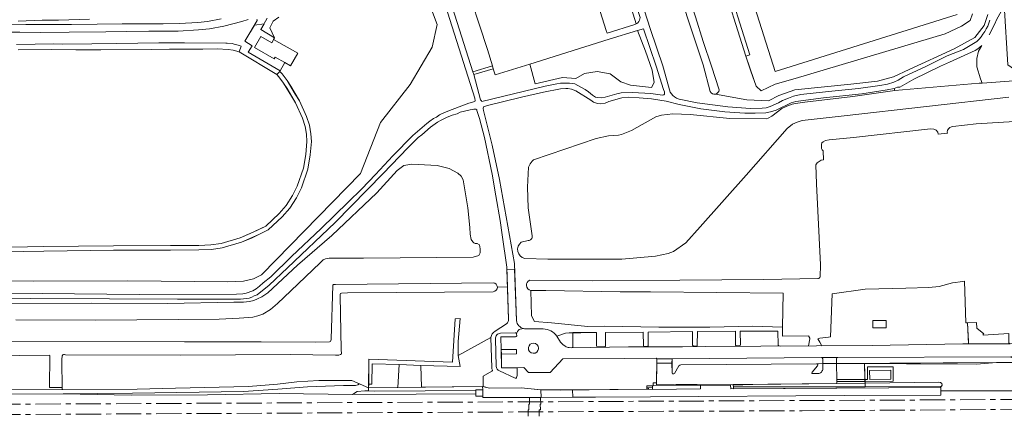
# Model space of a CAD drawing. Header units: metres. Extents: x 209813 to 223847, y 571801 to 587119.
# Tile 569 of 656: x 216338 to 216730, y 585862 to 586019. Entities that reach past the tile are written whole.
import ezdxf

# ---------------------------------------------------------------- set-up
doc = ezdxf.new("R2010")
doc.units = ezdxf.units.M
doc.linetypes.add('AM-AS', pattern=[16, 10, -2, 2, -2])
doc.linetypes.add('IE-TERREINAFSCHEIDING', pattern=[10, 8, -2])
for name, color, linetype, lineweight in [('B-RO-AM-AS_SPOOR-G', 8, 'AM-AS', 0), ('B-RO-GR-BEPLANTING_CULTUUR_BOSPLANTSOEN-GV', 8, 'Continuous', 0), ('B-RO-GR-BEPLANTING_CULTUUR_HEESTERS-GV', 8, 'Continuous', 0), ('B-RO-GR-GRAS-GV', 8, 'Continuous', 0), ('B-RO-GR-GROENVOORZIENING-GV', 8, 'Continuous', 0), ('B-RO-GW-TALUD_KRUIN-G', 8, 'Continuous', 0), ('B-RO-IE-TERREINAFSCHEIDING-G', 8, 'IE-TERREINAFSCHEIDING', 0), ('B-RO-KW-KUNSTWERK_PERRON-GV', 8, 'Continuous', 0), ('B-RO-OG-TERREIN_CULTUURSCHEIDING-GV', 8, 'Continuous', 0), ('B-RO-OG-WATER_GREPPEL-GV', 8, 'Continuous', 0), ('B-RO-VH-VERHARDING_HALFVERHARDING-GV', 8, 'Continuous', 0), ('B-RO-VH-VERHARDING_OPEN-GV', 8, 'Continuous', 0), ('B-RO-VH-VERHARDING_STRAATBAKSTEEN-GV', 8, 'Continuous', 0), ('B-RO-VH-VERHARDING_TEGEL-GV', 8, 'Continuous', 0)]:
    doc.layers.add(name, color=color, linetype=linetype, lineweight=lineweight)

msp = doc.modelspace()

# ---------------------------------------------------------------- linework, layer by layer
at = {"layer": 'B-RO-AM-AS_SPOOR-G', "flags": 128}
for points in [[(213304.048, 585848.332), (213310.981, 585848.37), (213413.081, 585849.117), (213518.575, 585849.635), (213615.021, 585850.01), (213740.279, 585850.819), (213960.079, 585851.998), (214010.98, 585852.193), (214210.941, 585853.522), (214414.327, 585854.443), (214610.856, 585855.734), (214697.236, 585856.125), (214772.532, 585856.619), (214926.514, 585857.284), (215011.75, 585857.888), (215397.634, 585860.164), (215803.555, 585862.346), (215902.476, 585862.758), (216119.608, 585864.071), (216159.519, 585864.182), (216286.886, 585865.197), (216687.331, 585867.023), (216761.329, 585867.481)], [(213304.075, 585844.307), (213638.605, 585846.143), (213757.034, 585846.925), (213903.907, 585847.779), (213965.765, 585848.014), (214124.022, 585848.893), (214171.521, 585849.069), (214280.756, 585849.714), (214367.487, 585850.116), (214425.824, 585850.6), (214610.37, 585851.597), (214750.18, 585852.482), (215093.525, 585854.385), (215214.408, 585854.901), (215322.886, 585855.505), (215600.987, 585857.132), (216166.326, 585860.25), (216250.869, 585860.882), (216575.959, 585862.509), (216649.075, 585862.766), (216761.488, 585863.541)]]:
    msp.add_lwpolyline(points, dxfattribs=at)
at = {"layer": 'B-RO-GR-BEPLANTING_CULTUUR_BOSPLANTSOEN-GV', "flags": 128}
for points in [[(216716.941, 586020.829), (216715.912, 586018.17), (216712.482, 586016.025), (216705.964, 586012.937), (216646.277, 585995.093), (216638.387, 585992.862), (216632.727, 585990.203), (216630.841, 585992.09), (216628.697, 585998.01), (216626.641, 586004.083), (216596.018, 586101.379)], [(216584.7, 586088.344), (216586.371, 586083.986), (216589.4, 586073.869), (216594.441, 586058.241), (216597.423, 586048.574), (216600.455, 586038.907), (216603.244, 586030.141), (216606.62, 586019.622), (216609.702, 586009.905), (216612.983, 585999.987), (216616.053, 585990.574)], [(216302.869, 585914.702), (216343.15, 585914.408), (216380.638, 585914.506), (216420.332, 585914.114), (216426.8, 585914.457), (216430.72, 585915.388), (216433.906, 585916.957), (216439.737, 585922.839), (216473.25, 585957.326), (216481.225, 585977.572), (216493.06, 585992.671), (216501.841, 586007.628), (216503.792, 586016.636), (216499.59, 586028.04)], [(216720.602, 586008.289), (216719.303, 586005.978), (216718.666, 586003.037), (216718.617, 585999.753), (216720.087, 585994.949), (216720.741, 585993.319), (216733.316, 585994.156), (216733.063, 585996.301), (216733.609, 585996.725), (216733.582, 585998.688), (216730.984, 586000.51), (216729.499, 586024.438), (216728.271, 586021.837), (216726.526, 586018.796), (216725.709, 586016.606), (216723.585, 586012.454)], [(216440.797, 586019.608), (216438.494, 586017.941), (216437.269, 586015.294), (216439.077, 586011.348), (216438.7, 586010.66), (216448.32, 586005.17), (216445.43, 586000.16), (216443.163, 586001.456), (216441.384, 585998.171), (216428.639, 586005.618), (216430.136, 586008.18), (216427.334, 586009.997), (216432.166, 586018.193), (216432.164, 586018.493), (216432.062, 586018.742)], [(216614.542, 585988.924), (216627.074, 585986.606), (216635.649, 585986.214), (216639.864, 585988.371), (216646.185, 585990.577), (216668.433, 585992.832), (216679.067, 585994.106), (216685.486, 585995.724), (216691.71, 585998.763), (216709.596, 586006.95), (216717.878, 586011.411), (216721.553, 586016.215), (216722.975, 586020.676)], [(216428.561, 586018.62), (216426.115, 586017.804), (216418.973, 586015.958), (216413.177, 586014.87), (216408.827, 586014.492), (216400.726, 586014.039), (216389.121, 586013.914), (216380.367, 586013.807), (216371.913, 586013.702), (216357.307, 586013.607), (216345.911, 586013.503), (216337.709, 586013.52), (216329.557, 586013.586)], [(216336.38, 586008.707), (216351.237, 586008.891), (216354.851, 586008.824), (216366.395, 586008.952), (216376.291, 586009.084), (216392.983, 586009.354), (216403.277, 586009.285), (216419.769, 586009.254), (216420.269, 586009.154), (216422.167, 586009), (216423.067, 586008.849), (216424.565, 586008.446), (216425.165, 586008.245), (216425.764, 586007.994), (216425.01, 586005.747), (216439.947, 585996.705), (216441.241, 585997.902), (216442.146, 585996.986), (216444.169, 585994.32), (216447.351, 585988.923), (216449.035, 585986.23), (216451.865, 585979.995), (216453, 585976.478), (216453.585, 585973.089), (216453.782, 585969.977), (216453.28, 585964.658), (216452.362, 585959.062), (216449.79, 585951.595), (216447.837, 585947.587), (216445.167, 585943.454), (216442.165, 585940.082), (216436.584, 585934.888), (216430.166, 585931.72), (216426.005, 585929.953), (216418.184, 585927.629), (216413.944, 585927.049), (216408.987, 585926.845), (216397.659, 585926.779), (216375.03, 585926.736), (216347.207, 585926.401), (216315.335, 585925.78)], [(216526.159, 585910.206), (216468.076, 585909.762), (216465.783, 585909.684), (216465.304, 585909.506), (216465.175, 585909.09), (216465.178, 585908.522), (216465.673, 585887.205), (216465.683, 585885.479), (216465.357, 585885.193), (216464.637, 585884.992), (216463.37, 585884.985), (216445.347, 585885.143), (216401.79, 585884.957), (216355.959, 585885.086), (216355.434, 585885.149), (216355.15, 585885.147), (216354.867, 585885.036), (216354.628, 585884.707), (216354.462, 585883.177), (216354.532, 585871.207), (216384.374, 585871.453), (216399.733, 585871.723), (216428.665, 585872.386), (216440.274, 585873.436), (216447.909, 585874.273), (216456.743, 585874.82), (216469.828, 585874.888), (216476.476, 585871.972), (216476.571, 585883.306), (216509.943, 585882.08), (216511.021, 585899.434), (216513.006, 585899.483), (216512.222, 585890.414), (216512.173, 585884.776), (216525.229, 585891.917)], [(216532.276, 585899.312), (216531.805, 585912.142), (216527.773, 585912.043)], [(216526.897, 585894.486), (216531.379, 585897.446)], [(216597.296, 585883.421), (216597.32, 585877.769), (216597.494, 585877.55), (216597.815, 585877.453)], [(216600.794, 585881.044), (216654.858, 585881.502), (216657.291, 585881.674), (216657.275, 585883.459)], [(216662.803, 585883.497), (216662.831, 585881.671), (216734.875, 585882.033)], [(216734.875, 585882.033), (216733.98, 585882.68), (216733.922, 585884.105), (216732.227, 585884.036), (216732.218, 585884.261), (216663.299, 585884.005)], [(216598.252, 585877.693), (216600.063, 585880.646)]]:
    msp.add_lwpolyline(points, dxfattribs=at)
for points in [[(216583.042, 586016.837), (216569.442, 586060.434), (216565.547, 586059.217), (216557.681, 586056.816), (216571.091, 586014.295), (216571.476, 586013.239), (216582.499, 586016.621), (216582.816, 586016.704)], [(216572.258, 586010.784), (216540.673, 586000.866), (216542.781, 585993.002), (216553.758, 585995.49), (216559.075, 585995.146), (216562.505, 585997.12), (216567.565, 585997.892), (216572.625, 585996.948), (216576.913, 585993.86), (216580.772, 585992.487), (216589.09, 585991.543), (216590.205, 585993.516), (216589.347, 585998.492), (216586.689, 586005.956), (216583.608, 586014.265)], [(216713.721, 585914.346), (216713.008, 585914.297), (216708.9, 585913.722), (216703.657, 585912.343), (216699.542, 585911.894), (216690.375, 585911.636), (216674.174, 585911.241), (216660.99, 585909.39), (216660.434, 585892.195), (216659.517, 585892.059), (216656.133, 585891.712), (216655.326, 585891.489), (216656.121, 585890.095), (216656.672, 585889.159), (216656.834, 585888.657), (216676.99, 585888.774), (216713.032, 585889.503), (216715.333, 585889.496), (216714.956, 585897.841), (216714.283, 585897.834)], [(216641.525, 585909.606), (216588.8, 585910.164), (216576.599, 585910.17), (216547.062, 585910.655), (216541.066, 585910.743), (216541.426, 585900.601), (216542.597, 585898.373), (216549.282, 585897.768), (216563.748, 585896.295), (216570.508, 585896.446), (216592.093, 585896.088), (216612.337, 585896.088), (216629.294, 585896.428), (216641.31, 585896.135)], [(216682.496, 585895.84), (216677.275, 585895.854), (216677.261, 585898.704), (216682.481, 585898.68)]]:
    msp.add_lwpolyline(points, close=True, dxfattribs=at)
at = {"layer": 'B-RO-GR-BEPLANTING_CULTUUR_BOSPLANTSOEN-GV'}
for points in [[(216616.053, 585990.574, -0.330031), (216614.542, 585988.924)], [(216527.773, 585912.043, -0.3930595), (216526.159, 585910.206)], [(216525.229, 585891.917, -0.2481251), (216526.897, 585894.486)], [(216663.299, 585884.005, 0.4104602), (216662.803, 585883.497)], [(216600.063, 585880.646, -0.259661), (216600.794, 585881.044)]]:
    msp.add_lwpolyline(points, format="xyb", dxfattribs=at)
at = {"layer": 'B-RO-GR-BEPLANTING_CULTUUR_HEESTERS-GV'}
for points in [[(216528.982, 585893.64, 0.4513845), (216527.085, 585891.483)], [(216552.971, 585890.161, 0.0611663), (216553.789, 585889.204)], [(216527.314, 585880.493, 0.3001276), (216528.638, 585878.628)], [(216535.714, 585879.44, 0.441807), (216535.284, 585879.938)], [(216534.875, 585875.832, 0.5211644), (216535.464, 585876.049)]]:
    msp.add_lwpolyline(points, format="xyb", dxfattribs=at)
at = {"layer": 'B-RO-GR-BEPLANTING_CULTUUR_HEESTERS-GV', "flags": 128}
for points in [[(216535.468, 585892.676), (216535.452, 585893.412)], [(216553.789, 585889.204), (216554.811, 585888.47), (216555.167, 585888.279), (216555.54, 585888.123), (216555.926, 585888.005), (216556.323, 585887.926), (216557.301, 585887.836), (216557.604, 585887.939), (216557.763, 585888.164), (216557.77, 585893.892), (216554.952, 585893.69), (216551.415, 585892.532)], [(216535.284, 585879.938), (216529.405, 585879.875), (216529.307, 585887.181), (216529.23, 585892.188), (216534.998, 585892.203)], [(216528.638, 585878.628), (216534.875, 585875.832)]]:
    msp.add_lwpolyline(points, dxfattribs=at)
at = {"layer": 'B-RO-GR-GRAS-GV', "flags": 128}
for points in [[(216306.603, 585909.267), (216346.643, 585909.498), (216385.223, 585909.088), (216423.931, 585909.267), (216426.443, 585909.369), (216427.817, 585909.639), (216430.412, 585910.528), (216431.718, 585911.3), (216433.153, 585912.444), (216434.587, 585913.763), (216437.653, 585916.184), (216445.864, 585924.227), (216457.705, 585935.392), (216468.371, 585945.808), (216473.78, 585951.126), (216479.295, 585956.837), (216486.242, 585964.348), (216494.104, 585972.389), (216499.646, 585977.227), (216500.864, 585978.173), (216502.387, 585979.143), (216503.607, 585979.74), (216504.804, 585980.599), (216506.721, 585981.549), (216509.772, 585982.79), (216516.486, 585985.275), (216518.826, 585985.897), (216519.009, 585986.226), (216518.872, 585987.278), (216504.385, 586032.911)], [(216499.59, 586028.04), (216503.792, 586016.636), (216501.841, 586007.628), (216493.06, 585992.671), (216481.225, 585977.572), (216473.25, 585957.326), (216439.737, 585922.839), (216433.906, 585916.957), (216430.72, 585915.388), (216426.8, 585914.457), (216420.332, 585914.114), (216380.638, 585914.506), (216343.15, 585914.408), (216302.869, 585914.702)], [(216436.212, 586019.219), (216433.586, 586014.609), (216439.077, 586011.348), (216437.269, 586015.294), (216438.494, 586017.941), (216440.797, 586019.608)], [(216541.595, 585932.478), (216540, 585943.648), (216539.785, 585951.872), (216540.138, 585959.797), (216540.777, 585961.153), (216541.592, 585962.161), (216542.231, 585962.725), (216567.157, 585971.216), (216571.981, 585972.323), (216575.935, 585972.581), (216577.195, 585972.812), (216581.187, 585974.406), (216590.793, 585979.859), (216593.092, 585980.579), (216597.571, 585981.017), (216604.587, 585980.743), (216620.34, 585979.244), (216634.846, 585979.052), (216635.626, 585979.321), (216637.033, 585980.063), (216641.071, 585983.132), (216643.062, 585984.125), (216645.114, 585984.89), (216646.455, 585985.19), (216650.225, 585985.743), (216669.245, 585987.938), (216685.952, 585990.376), (216685.683, 585991.167), (216682.956, 585990.561), (216672.829, 585989.039), (216657.656, 585987.379), (216646.611, 585985.939), (216644.757, 585985.426), (216638.735, 585982.564), (216636.511, 585981.827), (216634.639, 585981.507), (216630.382, 585981.251), (216626.342, 585981.263), (216618.293, 585981.903), (216608.773, 585983.076), (216600.092, 585984.757), (216594.995, 585986.101), (216589.115, 585986.97), (216584.158, 585987.474), (216580.126, 585987.642), (216577.326, 585987.446), (216572.117, 585985.933), (216570.633, 585985.317), (216568.925, 585985.065), (216567.609, 585985.205), (216565.985, 585985.709), (216564.921, 585986.549), (216559.054, 585990.218), (216557.281, 585990.863), (216555.816, 585991.116), (216555.051, 585991.134), (216552.977, 585991.056), (216546.169, 585989.641), (216537.355, 585987.646), (216523.853, 585984.335), (216522.261, 585983.779), (216522.173, 585983.203), (216522.269, 585982.355), (216525.766, 585968.521), (216528.622, 585954.851), (216534.568, 585921.387), (216535.382, 585898.694)], [(216731.359, 585987.734), (216665.784, 585980.228), (216649.089, 585978.402), (216647.094, 585977.729), (216645.275, 585976.883), (216643.185, 585975.225), (216626.789, 585956.656), (216608.484, 585936.044), (216602.794, 585929.734), (216597.825, 585926.201), (216595.744, 585925.37), (216590.663, 585924.316), (216577.269, 585923.134), (216547.828, 585923.141), (216538.685, 585923.438)], [(216657.616, 585962.776), (216657.436, 585966.288), (216657.011, 585966.688), (216656.833, 585967.299), (216656.763, 585968.107), (216656.802, 585968.828), (216656.951, 585969.506), (216657.451, 585969.924), (216658.432, 585970.366), (216659.85, 585970.68), (216669.478, 585971.588), (216700.233, 585975.038), (216701.494, 585974.895), (216702.493, 585974.495), (216703.037, 585973.707), (216703.208, 585972.981), (216706.911, 585973.355), (216706.876, 585973.749), (216706.996, 585974.5), (216707.42, 585975.179), (216707.933, 585975.642), (216708.479, 585975.896), (216709.07, 585976.029), (216718.318, 585977.066), (216733.663, 585978.045)], [(216656.257, 585916.067), (216656.407, 585920.959), (216654.787, 585953.235), (216654.481, 585960.754)], [(216537.268, 585929.952), (216540.048, 585930.547)], [(216540.682, 585914.772), (216565.808, 585914.563), (216600.415, 585914.777), (216633.905, 585915.093), (216655.348, 585915.428)], [(216551.415, 585892.532), (216554.952, 585893.69), (216567.256, 585893.963), (216567.265, 585888.61), (216567.39, 585888.319), (216567.622, 585888.191), (216570.457, 585888.232), (216570.686, 585888.337), (216570.809, 585888.557), (216570.773, 585894.017), (216585.834, 585894.13), (216585.888, 585888.59), (216586.071, 585888.392), (216586.332, 585888.331), (216587.527, 585888.385), (216587.725, 585888.572), (216587.787, 585888.837), (216587.742, 585894.151), (216605.441, 585894.297), (216605.47, 585888.961), (216605.553, 585888.766), (216605.655, 585888.643), (216605.784, 585888.549), (216605.932, 585888.49), (216607.037, 585888.518), (216607.265, 585888.661), (216607.374, 585888.906), (216607.391, 585894.31), (216622.506, 585894.455), (216622.62, 585888.898), (216622.8, 585888.704), (216623.058, 585888.646), (216624.254, 585888.699), (216624.449, 585888.886), (216624.508, 585889.15), (216624.451, 585894.448), (216639.477, 585894.523), (216639.587, 585888.895), (216639.756, 585888.694), (216640.537, 585888.563), (216651.564, 585888.627), (216652.181, 585891.405), (216652.179, 585891.755), (216651.804, 585892.32), (216651.693, 585892.669), (216641.252, 585892.5), (216641.31, 585896.135), (216629.294, 585896.428), (216612.337, 585896.088), (216592.093, 585896.088), (216570.508, 585896.446), (216563.748, 585896.295), (216549.282, 585897.768), (216542.597, 585898.373), (216541.426, 585900.601), (216541.066, 585910.743)], [(216674.118, 585873.776), (216703.556, 585874.186), (216704.108, 585874.059), (216704.631, 585873.588), (216704.82, 585873.021), (216704.602, 585872.593), (216704.269, 585872.001), (216704.289, 585870.712), (216742.786, 585870.719), (216742.792, 585871.747), (216741.552, 585871.831), (216741.41, 585876.943), (216739.542, 585878.663), (216734.875, 585882.033), (216726.462, 585881.992), (216718.504, 585881.389), (216673.913, 585881.615), (216674.08, 585875.214), (216675.168, 585875.216), (216675.152, 585880.238), (216685.294, 585880.252), (216685.379, 585874.513), (216674.102, 585874.39)], [(216472.285, 585873.158), (216472.909, 585873.536), (216469.828, 585874.888), (216456.743, 585874.82), (216447.909, 585874.273), (216440.274, 585873.436), (216428.665, 585872.386), (216399.733, 585871.723), (216384.374, 585871.453), (216354.848, 585871.208), (216334.072, 585871.126), (216310.201, 585871.288), (216286.092, 585871.332), (216245.97, 585871.88), (216221.32, 585871.985), (216220.688, 585872.074), (216220.093, 585872.302), (216219.563, 585872.657), (216219.006, 585873.298), (216217.307, 585878.048)], [(216472.285, 585873.158), (216471.357, 585872.906), (216466.526, 585872.853), (216452.224, 585872.383), (216440.39, 585871.353), (216426.698, 585870.425), (216382.525, 585869.729), (216354.964, 585869.482), (216382.052, 585868.977), (216412.426, 585869.188), (216440.989, 585869.608), (216470.161, 585869.33), (216472.038, 585870.448), (216474.977, 585870.737), (216476.449, 585870.696)], [(216476.476, 585871.972), (216472.909, 585873.536)], [(216219.162, 585868.862), (216258.944, 585869.237), (216354.964, 585869.482)]]:
    msp.add_lwpolyline(points, dxfattribs=at)
at = {"layer": 'B-RO-GR-GRAS-GV'}
for points in [[(216654.481, 585960.754, -0.2308161), (216657.616, 585962.776)], [(216540.048, 585930.547, 0.484946), (216541.595, 585932.478)], [(216538.685, 585923.438, -0.6348028), (216537.268, 585929.952)], [(216541.066, 585910.743, -0.7487038), (216540.682, 585914.772)], [(216655.348, 585915.428, 0.2035769), (216656.257, 585916.067)], [(216546.046, 585895.365, -0.2497218), (216551.415, 585892.532)]]:
    msp.add_lwpolyline(points, format="xyb", dxfattribs=at)
at = {"layer": 'B-RO-GR-GRAS-GV', "flags": 128}
for points in [[(216674.118, 585873.776), (216674.102, 585874.39), (216662.93, 585874.449), (216662.946, 585873.621)], [(216476.476, 585871.972), (216476.449, 585870.696), (216478.845, 585870.629), (216519.236, 585870.846), (216519.234, 585871.107), (216521.943, 585871.132), (216521.932, 585872.445)]]:
    msp.add_lwpolyline(points, close=True, dxfattribs=at)
at = {"layer": 'B-RO-GR-GROENVOORZIENING-GV', "flags": 128}
for points in [[(216685.952, 585990.376), (216719.597, 585993.243), (216720.741, 585993.319), (216720.087, 585994.949), (216718.617, 585999.753), (216718.666, 586003.037), (216719.303, 586005.978), (216720.602, 586008.289), (216719.008, 586006.982), (216717.911, 586006.327), (216707.682, 586001.581), (216704.132, 586000), (216693.504, 585994.838), (216687.93, 585991.704), (216687.034, 585991.677), (216685.683, 585991.167)], [(216662.831, 585881.671), (216718.504, 585881.389), (216726.462, 585881.992)], [(216519.246, 585869.595), (216519.236, 585870.846), (216478.845, 585870.629), (216474.977, 585870.737), (216472.038, 585870.448), (216470.161, 585869.33), (216495.511, 585869.408)], [(216587.321, 585871.961), (216587.334, 585871.336), (216587.975, 585871.325), (216587.975, 585871.963)], [(216704.602, 585872.593), (216674.155, 585872.378), (216621.707, 585872.271), (216621.721, 585871.525), (216704.203, 585872)]]:
    msp.add_lwpolyline(points, close=True, dxfattribs=at)
for points in [[(216535.382, 585898.694), (216534.65, 585919.151), (216531.552, 585919.037), (216532.276, 585899.312)], [(216512.173, 585884.776), (216512.222, 585890.414), (216513.006, 585899.483), (216511.021, 585899.434), (216509.943, 585882.08), (216476.571, 585883.306), (216476.571, 585873.354)], [(216528.982, 585893.64), (216534.933, 585893.831)], [(216535.452, 585893.412), (216535.531, 585893.83), (216535.769, 585894.306), (216536.173, 585894.825), (216536.499, 585895.089), (216536.86, 585895.23), (216537.537, 585895.406), (216538.244, 585895.524)], [(216525.229, 585891.917), (216512.173, 585884.776), (216513.006, 585880.364), (216497.338, 585880.868), (216497.643, 585872.192), (216521.932, 585872.445), (216522.109, 585872.401)], [(216525.229, 585891.917), (216525.54, 585879.927), (216525.64, 585879.519), (216525.781, 585879.174)], [(216527.314, 585880.493), (216527.085, 585891.483)], [(216540.14, 585887.934), (216540.122, 585887.825)], [(216544.192, 585887.491), (216544.202, 585887.738)], [(216219.252, 585876.148), (216218.938, 585876.959), (216218.737, 585877.871), (216218.62, 585878.236), (216217.307, 585878.048), (216219.006, 585873.298), (216219.563, 585872.657), (216220.093, 585872.302), (216220.688, 585872.074), (216221.32, 585871.985), (216245.97, 585871.88), (216286.092, 585871.332), (216310.201, 585871.288), (216334.072, 585871.126), (216354.532, 585871.207), (216354.527, 585872.058), (216349.48, 585872.051), (216349.713, 585884.81), (216349.384, 585884.939), (216314.012, 585884.566), (216285.893, 585883.92), (216261.045, 585883.929), (216238.138, 585883.884), (216223.635, 585883.532)], [(216590.975, 585883.702), (216578.441, 585883.575), (216553.813, 585883.429), (216548.797, 585878.081), (216540.198, 585877.995), (216538.332, 585879.972), (216535.284, 585879.938)], [(216587.321, 585871.961), (216587.304, 585872.756), (216589.789, 585872.751), (216589.767, 585873.942), (216591.18, 585873.94), (216591.301, 585883.218)], [(216657.31, 585879.631), (216657.291, 585881.674), (216654.858, 585881.502)], [(216488.667, 585881.147), (216477.943, 585881.492), (216477.845, 585873.354), (216476.571, 585873.354), (216476.476, 585871.972), (216488.136, 585872.093)], [(216497.338, 585880.868), (216488.667, 585881.147), (216488.136, 585872.093), (216497.643, 585872.192)], [(216525.598, 585878.527), (216522.067, 585876.58), (216522.109, 585872.401), (216524.715, 585871.749), (216537.288, 585871.858), (216545.17, 585871.103)], [(216535.714, 585879.44), (216535.664, 585876.789), (216535.591, 585876.394), (216535.464, 585876.049)], [(216653.281, 585877.601), (216655.321, 585877.613)], [(216674.155, 585872.378), (216674.118, 585873.776), (216662.946, 585873.621), (216629.438, 585873.291), (216621.692, 585873.042), (216621.707, 585872.271)], [(216704.602, 585872.593), (216704.82, 585873.021), (216704.631, 585873.588), (216704.108, 585874.059), (216703.556, 585874.186), (216674.118, 585873.776)], [(216545.17, 585871.103), (216552.947, 585871.047), (216587.334, 585871.336)], [(216589.474, 585872.752), (216589.49, 585871.297), (216608.699, 585871.575), (216608.675, 585872.963), (216592.45, 585872.991), (216589.786, 585872.896)]]:
    msp.add_lwpolyline(points, dxfattribs=at)
at = {"layer": 'B-RO-GR-GROENVOORZIENING-GV'}
for points in [[(216532.276, 585899.312, -0.2363361), (216531.379, 585897.446)], [(216538.244, 585895.524, -0.3077027), (216535.382, 585898.694)], [(216534.933, 585893.831, -0.4156019), (216535.452, 585893.412)], [(216540.122, 585887.825, 0.9675843), (216544.192, 585887.491)], [(216591.246, 585883.5, 0.2041311), (216590.975, 585883.702)], [(216525.598, 585878.527, 0.4717035), (216525.781, 585879.174)], [(216653.05, 585878.095, 0.6463961), (216653.281, 585877.601)], [(216654.858, 585881.502, -0.6361714), (216655.244, 585880.678)]]:
    msp.add_lwpolyline(points, format="xyb", dxfattribs=at)
at = {"layer": 'B-RO-GW-TALUD_KRUIN-G', "flags": 128}
for points in [[(216216.393, 585877.858), (216217.935, 585869.795), (216218.144, 585869.403), (216218.467, 585869.098), (216219.162, 585868.862), (216258.944, 585869.237), (216354.964, 585869.482), (216382.525, 585869.729), (216426.698, 585870.425), (216440.39, 585871.353), (216452.224, 585872.383), (216466.526, 585872.853), (216471.357, 585872.906), (216472.285, 585873.158), (216472.909, 585873.536)], [(216519.236, 585870.846), (216478.845, 585870.629), (216474.977, 585870.737), (216472.038, 585870.448), (216470.161, 585869.33)]]:
    msp.add_lwpolyline(points, dxfattribs=at)
at = {"layer": 'B-RO-IE-TERREINAFSCHEIDING-G', "flags": 128}
msp.add_lwpolyline([(216673.913, 585881.615), (216674.155, 585872.378)], dxfattribs=at)
at = {"layer": 'B-RO-KW-KUNSTWERK_PERRON-GV', "flags": 128}
msp.add_lwpolyline([(216557.674, 585871.087), (216557.767, 585868.164), (216588.672, 585868.288), (216665.882, 585868.805), (216704.315, 585868.965), (216704.269, 585872.001), (216620.725, 585871.52), (216620.626, 585873.008), (216608.675, 585872.963), (216608.699, 585871.575), (216589.49, 585871.297), (216587.334, 585871.336)], close=True, dxfattribs=at)
at = {"layer": 'B-RO-OG-TERREIN_CULTUURSCHEIDING-GV', "flags": 128}
for points in [[(216597.568, 586101.921), (216628.207, 586004.575), (216626.641, 586004.083), (216629.812, 585994.664), (216630.841, 585992.09), (216632.727, 585990.203), (216638.387, 585992.862), (216646.277, 585995.093), (216705.964, 586012.937), (216712.482, 586016.025), (216715.912, 586018.17), (216716.941, 586020.829)], [(216612.523, 585989.889), (216609.637, 586000.557), (216606.895, 586008.872), (216603.37, 586019.642), (216599.85, 586031.062), (216595.983, 586042.834), (216592.412, 586054.104), (216585.513, 586075.692), (216582.43, 586085.36), (216582.044, 586087.262), (216581.996, 586087.662), (216581.999, 586088.062)], [(216569.442, 586060.434), (216583.042, 586016.837), (216583.267, 586016.97), (216583.628, 586017.312), (216584.061, 586017.822), (216584.385, 586018.407), (216584.51, 586018.901), (216584.568, 586019.407), (216582.27, 586026.77), (216577.67, 586041.046), (216574.588, 586050.763), (216571.734, 586059.468)], [(216710.801, 586020.662), (216638.356, 585997.861), (216624.884, 586040.664)], [(216583.646, 586030.411), (216588.685, 586014.583), (216593.584, 586000.105), (216596.626, 585989.747), (216597.047, 585989.052), (216597.586, 585988.403), (216598.318, 585987.772), (216599.086, 585987.287), (216600.165, 585986.884), (216607.264, 585985.389), (216619.537, 585983.804), (216628.494, 585983.18), (216633.151, 585983.244), (216634.831, 585983.5), (216636.303, 585983.948), (216639.711, 585985.484), (216641.256, 585986.389), (216643.72, 585987.255), (216645.616, 585988.096), (216648.583, 585988.703), (216659.586, 585989.88), (216671.462, 585991.15), (216680.062, 585992.336), (216683.008, 585992.877), (216685.581, 585993.635), (216687.346, 585994.431), (216689.479, 585995.733), (216698.29, 585999.889), (216706.871, 586004.128), (216713.31, 586006.657), (216718.646, 586009.882)], [(216333.363, 586016.477), (216340.165, 586016.614), (216349.618, 586016.695), (216358.338, 586016.663), (216368.493, 586016.779), (216378.397, 586016.844), (216386.101, 586016.844), (216394.805, 586016.95), (216401.207, 586017.092), (216408.508, 586017.489), (216412.408, 586017.815), (216417.804, 586018.95)], [(216365.429, 586018.709), (216353.071, 586018.387), (216346.62, 586018.3), (216337.117, 586018.019)], [(216315.319, 585927.552), (216347.18, 585928.173), (216375.017, 585928.508), (216397.652, 585928.551), (216408.945, 585928.617), (216413.787, 585928.817), (216417.837, 585929.37), (216425.389, 585931.617), (216431.997, 585934.558), (216435.586, 585936.369), (216440.884, 585941.309), (216443.753, 585944.531), (216446.29, 585948.459), (216448.158, 585952.294), (216450.631, 585959.462), (216451.522, 585964.887), (216452.004, 585970.01), (216451.816, 585972.977), (216451.285, 585976.056), (216450.211, 585979.382), (216447.493, 585985.374), (216444.07, 585991.202), (216442.723, 585993.312), (216440.812, 585995.829), (216439.947, 585996.705), (216425.01, 586005.747), (216422.612, 586006.351), (216420.664, 586006.654), (216416.217, 586006.962), (216410.519, 586006.873), (216397.226, 586006.797), (216390.279, 586006.71), (216369.939, 586006.547), (216359.944, 586006.516), (216350.126, 586006.646), (216337.07, 586006.553)], [(216527.773, 585912.043), (216531.805, 585912.142), (216531.519, 585919.987), (216529.72, 585932.902), (216528.901, 585938.534), (216527.227, 585948.42), (216525.671, 585956.996), (216522.725, 585971.571), (216520.737, 585979.183), (216519.582, 585982.431), (216519.558, 585982.803), (216519.361, 585982.889), (216519.033, 585982.931), (216518.378, 585982.927), (216517.701, 585982.836), (216516.916, 585982.591), (216512.946, 585981.672), (216511.77, 585981.054), (216509.763, 585980.54), (216507.496, 585979.653), (216505.383, 585978.592), (216503.968, 585977.71), (216501.162, 585975.684), (216497.771, 585972.738), (216496.292, 585971.615), (216492.1, 585967.571), (216482.394, 585957.336), (216463.218, 585937.783), (216444.252, 585919.673), (216436.952, 585912.75), (216432.146, 585909.009), (216430.947, 585908.587), (216430.033, 585908.014), (216428.943, 585907.658), (216425.603, 585907.245), (216420.994, 585907.175), (216400.437, 585907.297), (216373.459, 585907.338), (216341.849, 585907.439), (216300.695, 585907.092)], [(216296.904, 585905.128), (216366.219, 585905.66), (216396.537, 585905.529), (216422.874, 585906.008), (216426.69, 585906.052), (216429.11, 585906.321), (216430.798, 585906.728), (216432.26, 585907.301), (216434.074, 585908.199), (216436.478, 585909.808), (216448.241, 585920.795), (216461.892, 585932.622), (216479.852, 585949.61), (216487.841, 585958.481), (216490.5, 585960.468), (216493.785, 585960.97), (216503.82, 585960.53), (216508.652, 585959.267), (216511.986, 585957.402), (216513.357, 585956.195), (216514.126, 585954.728), (216515.998, 585943.647), (216516.848, 585935.723), (216516.903, 585933.143), (216517.395, 585931), (216517.992, 585930.084), (216518.409, 585929.662), (216518.892, 585929.468), (216519.804, 585929.376), (216520.709, 585928.814), (216520.967, 585927.222), (216520.913, 585925.705), (216520.388, 585924.678), (216518.204, 585923.897), (216474.528, 585923.562), (216461.334, 585923.529), (216460.81, 585923.505), (216460.134, 585923.413), (216459.326, 585923.234), (216458.455, 585922.879), (216457.195, 585921.649), (216445.528, 585910.615), (216440.227, 585905.517), (216437.423, 585903.054), (216434.463, 585901.224), (216432.457, 585900.557), (216430.407, 585900.064), (216424.97, 585899.64), (216417.064, 585899.332), (216367.959, 585898.918), (216336.13, 585899.04)], [(216325.722, 585890.322), (216403.273, 585890.223), (216433.792, 585890.246), (216455.459, 585890.154), (216460.944, 585890.191), (216461.318, 585890.382), (216461.487, 585890.675), (216461.688, 585891.29), (216462.27, 585912.875), (216462.53, 585913.116), (216463.077, 585913.119), (216463.339, 585913.099), (216526.058, 585913.787)]]:
    msp.add_lwpolyline(points, dxfattribs=at)
for points in [[(216518.256, 586036.892), (216517.212, 586039.729), (216506.977, 586036.41), (216506.821, 586036.17), (216506.727, 586035.72), (216506.711, 586034.113), (216506.775, 586033.313), (216507.335, 586031.744), (216517.976, 585997.801), (216525.785, 586000.218), (216523.821, 586006.621), (216514.469, 586035.486)], [(216518.417, 585996.701), (216521.117, 585986.613), (216521.405, 585986.181), (216521.615, 585986.026), (216546.745, 585992.047), (216551.48, 585992.97), (216552.964, 585993.241), (216556.459, 585993.305), (216558.558, 585992.967), (216562.678, 585990.719), (216564.059, 585989.831), (216565.662, 585988.421), (216566.9, 585987.669), (216567.684, 585987.501), (216569.28, 585987.361), (216570.736, 585987.641), (216575.357, 585989.069), (216577.009, 585989.406), (216581.545, 585989.602), (216588.882, 585989.097), (216593.53, 585988.481), (216593.986, 585988.625), (216594.29, 585988.913), (216594.365, 585989.234), (216594.373, 585989.779), (216593.872, 585990.79), (216590.965, 586000), (216585.987, 586014.95), (216583.608, 586014.265), (216586.689, 586005.956), (216589.347, 585998.492), (216590.205, 585993.516), (216589.09, 585991.543), (216580.772, 585992.487), (216576.913, 585993.86), (216572.625, 585996.948), (216567.565, 585997.892), (216562.505, 585997.12), (216559.075, 585995.146), (216553.758, 585995.49), (216542.781, 585993.002), (216540.673, 586000.866), (216526.913, 585996.608), (216526.146, 585998.97)]]:
    msp.add_lwpolyline(points, close=True, dxfattribs=at)
at = {"layer": 'B-RO-OG-TERREIN_CULTUURSCHEIDING-GV'}
for points in [[(216718.646, 586009.882, 0.119643), (216723.86, 586018.308)], [(216614.542, 585988.924, -0.3303661), (216612.523, 585989.889)], [(216526.058, 585913.787, -0.3929082), (216527.773, 585912.043)]]:
    msp.add_lwpolyline(points, format="xyb", dxfattribs=at)
at = {"layer": 'B-RO-OG-WATER_GREPPEL-GV', "flags": 128}
for points in [[(216337.07, 586006.553), (216350.126, 586006.646), (216359.944, 586006.516), (216369.939, 586006.547), (216390.279, 586006.71), (216397.226, 586006.797), (216410.519, 586006.873), (216416.217, 586006.962), (216420.664, 586006.654), (216422.612, 586006.351), (216425.01, 586005.747), (216425.764, 586007.994), (216425.165, 586008.245), (216424.565, 586008.446), (216423.067, 586008.849), (216422.167, 586009), (216420.269, 586009.154), (216419.769, 586009.254), (216403.277, 586009.285), (216392.983, 586009.354), (216376.291, 586009.084), (216366.395, 586008.952), (216354.851, 586008.824), (216351.237, 586008.891), (216336.38, 586008.707)], [(216315.335, 585925.78), (216347.207, 585926.401), (216375.03, 585926.736), (216397.659, 585926.779), (216408.987, 585926.845), (216413.944, 585927.049), (216418.184, 585927.629), (216426.005, 585929.953), (216432.778, 585932.968), (216436.584, 585934.888), (216442.165, 585940.082), (216445.167, 585943.454), (216447.837, 585947.587), (216449.79, 585951.595), (216452.362, 585959.062), (216453.28, 585964.658), (216453.782, 585969.977), (216453.585, 585973.089), (216453, 585976.478), (216451.865, 585979.995), (216449.035, 585986.23), (216445.584, 585992.104), (216444.169, 585994.32), (216442.146, 585996.986), (216441.241, 585997.902), (216439.947, 585996.705), (216440.812, 585995.829), (216442.723, 585993.312), (216445.833, 585988.027), (216447.493, 585985.374), (216450.211, 585979.382), (216451.285, 585976.056), (216451.816, 585972.977), (216452.004, 585970.01), (216451.522, 585964.887), (216450.631, 585959.462), (216448.158, 585952.294), (216446.29, 585948.459), (216443.753, 585944.531), (216440.884, 585941.309), (216435.586, 585936.369), (216429.438, 585933.336), (216425.389, 585931.617), (216417.837, 585929.37), (216413.787, 585928.817), (216408.945, 585928.617), (216397.652, 585928.551), (216375.017, 585928.508), (216347.18, 585928.173), (216315.319, 585927.552)]]:
    msp.add_lwpolyline(points, dxfattribs=at)
at = {"layer": 'B-RO-VH-VERHARDING_HALFVERHARDING-GV', "flags": 128}
msp.add_lwpolyline([(216443.163, 586001.456), (216439.36, 586003.63), (216438.96, 586002.94), (216431.11, 586007.43), (216433.62, 586011.84), (216437.96, 586009.36), (216439.077, 586011.348), (216433.586, 586014.609), (216434.948, 586016.938), (216431.133, 586016.351), (216427.334, 586009.997), (216430.136, 586008.18), (216428.639, 586005.618), (216441.384, 585998.171)], close=True, dxfattribs=at)
for points in [[(216743.93, 585860.54), (216743.717, 585862.275), (216743.07, 585862.27), (216743.047, 585864.504), (216742.513, 585866.301), (216742.494, 585868.524), (216742.741, 585869.275), (216742.786, 585870.719), (216704.289, 585870.712), (216704.315, 585868.965), (216665.882, 585868.805), (216588.672, 585868.288), (216545.016, 585868.113), (216545.072, 585865.471), (216544.88, 585865.469), (216544.904, 585863.142), (216544.484, 585863.138), (216544.361, 585860.672)], [(216540.063, 585860.652), (216540.047, 585863.102), (216540.304, 585863.104), (216540.29, 585865.474), (216540.567, 585865.456), (216540.522, 585868.095), (216521.971, 585868.021), (216521.966, 585868.636), (216519.253, 585868.612), (216519.246, 585869.595), (216495.511, 585869.408), (216470.161, 585869.33), (216440.989, 585869.608), (216412.426, 585869.188), (216382.052, 585868.977), (216354.964, 585869.482), (216258.944, 585869.237), (216219.162, 585868.862), (216217.628, 585868.877), (216217.889, 585867.859), (216217.948, 585866.446), (216218.758, 585866.456), (216218.94, 585858.835)]]:
    msp.add_lwpolyline(points, dxfattribs=at)
at = {"layer": 'B-RO-VH-VERHARDING_OPEN-GV', "flags": 128}
for points in [[(216674.102, 585874.39), (216685.379, 585874.513), (216685.294, 585880.252), (216675.152, 585880.238), (216675.168, 585875.216), (216674.08, 585875.214)], [(216521.966, 585868.636), (216521.971, 585868.021), (216545.199, 585868.114), (216545.11, 585871.109), (216537.288, 585871.858), (216524.715, 585871.749), (216521.932, 585872.445), (216521.943, 585871.132)], [(216545.199, 585868.114), (216557.767, 585868.164), (216557.674, 585871.087), (216545.11, 585871.109)]]:
    msp.add_lwpolyline(points, dxfattribs=at)
for points in [[(216675.985, 585875.198), (216675.927, 585878.875), (216684.394, 585879.009), (216684.452, 585875.332)], [(216589.767, 585873.942), (216589.786, 585872.896), (216592.45, 585872.991), (216592.192, 585873.126), (216591.179, 585873.117), (216591.18, 585873.94)], [(216674.102, 585874.39), (216674.08, 585875.214), (216662.916, 585875.19), (216662.93, 585874.449)], [(216519.246, 585869.595), (216519.253, 585868.612), (216521.966, 585868.636), (216521.943, 585871.132), (216519.234, 585871.107)], [(216587.321, 585871.961), (216589.482, 585871.988), (216589.474, 585872.752), (216587.304, 585872.756)]]:
    msp.add_lwpolyline(points, close=True, dxfattribs=at)
at = {"layer": 'B-RO-VH-VERHARDING_STRAATBAKSTEEN-GV', "flags": 128}
for points in [[(216715.296, 585890.313), (216715.333, 585889.496), (216731.775, 585889.509), (216731.542, 585889.65), (216731.407, 585889.885), (216731.315, 585893.51), (216721.105, 585892.926), (216721.084, 585893.425), (216721.374, 585893.44), (216718.559, 585895.632), (216718.461, 585897.88), (216714.956, 585897.841)], [(216529.307, 585887.181), (216529.368, 585885.393), (216535.346, 585885.461), (216535.34, 585887.22)]]:
    msp.add_lwpolyline(points, close=True, dxfattribs=at)
for points in [[(216538.244, 585895.524), (216537.537, 585895.406), (216536.86, 585895.23), (216536.499, 585895.089), (216536.173, 585894.825), (216535.769, 585894.306), (216535.531, 585893.83), (216535.452, 585893.412), (216535.468, 585892.676)], [(216546.046, 585895.365), (216539.051, 585895.417)], [(216640.537, 585888.563), (216639.756, 585888.694), (216639.587, 585888.895), (216639.477, 585894.523), (216624.451, 585894.448), (216624.498, 585889.013), (216624.365, 585888.778), (216624.124, 585888.655), (216622.925, 585888.656), (216622.696, 585888.787), (216622.581, 585889.025), (216622.506, 585894.455), (216607.391, 585894.31), (216607.338, 585888.775), (216607.162, 585888.572), (216606.953, 585888.503), (216605.932, 585888.49), (216605.784, 585888.549), (216605.655, 585888.643), (216605.553, 585888.766), (216605.47, 585888.961), (216605.441, 585894.297), (216587.742, 585894.151), (216587.776, 585888.7), (216587.64, 585888.464), (216587.396, 585888.342), (216586.332, 585888.331), (216586.071, 585888.392), (216585.888, 585888.59), (216585.834, 585894.13), (216570.773, 585894.017), (216570.809, 585888.557), (216570.686, 585888.337), (216570.457, 585888.232), (216567.622, 585888.191), (216567.39, 585888.319), (216567.265, 585888.61), (216567.256, 585893.963), (216557.77, 585893.892), (216557.763, 585888.164), (216557.604, 585887.939), (216557.348, 585887.838)], [(216534.998, 585892.203), (216529.23, 585892.188), (216529.307, 585887.181)], [(216552.971, 585890.161), (216551.415, 585892.532)], [(216715.333, 585889.496), (216713.032, 585889.503), (216676.99, 585888.774), (216610.519, 585888.39), (216601.484, 585888.223), (216579.971, 585888.262), (216557.301, 585887.836), (216556.323, 585887.926), (216555.926, 585888.005), (216555.54, 585888.123), (216555.167, 585888.279), (216554.811, 585888.47), (216553.789, 585889.204)], [(216663.299, 585884.005), (216732.218, 585884.261), (216737.072, 585884.459), (216738.029, 585884.813), (216738.258, 585884.919), (216738.472, 585885.054), (216738.669, 585885.218), (216738.915, 585885.5), (216739.106, 585885.83), (216739.194, 585886.059), (216739.255, 585886.309), (216739.282, 585886.56), (216739.256, 585887.583), (216739.221, 585887.827), (216739.152, 585888.075), (216739.054, 585888.302), (216738.851, 585888.618), (216738.591, 585888.888), (216738.387, 585889.039), (216738.171, 585889.159), (216737.938, 585889.251), (216736.661, 585889.557), (216731.91, 585889.487)], [(216529.368, 585885.393), (216529.405, 585879.875), (216538.332, 585879.972), (216540.198, 585877.995), (216548.797, 585878.081), (216553.813, 585883.429), (216578.441, 585883.575), (216590.975, 585883.702)], [(216591.282, 585881.78), (216591.179, 585873.117), (216598.34, 585873.179), (216598.344, 585872.988), (216598.86, 585873.001), (216598.857, 585873.183), (216607.312, 585873.256), (216608.191, 585873.119), (216621.679, 585873.215), (216662.946, 585873.621), (216662.916, 585875.19)], [(216597.292, 585881.702), (216597.296, 585883.421), (216591.246, 585883.5)], [(216591.301, 585883.218), (216591.282, 585881.78), (216597.292, 585881.702)], [(216597.815, 585877.453), (216597.494, 585877.55), (216597.32, 585877.769), (216597.292, 585881.702)], [(216597.296, 585883.421), (216656.77, 585883.954)], [(216663.299, 585884.005), (216656.77, 585883.954)], [(216657.275, 585883.459), (216657.291, 585881.674), (216662.831, 585881.671)], [(216657.291, 585881.674), (216657.31, 585879.631)], [(216662.916, 585875.19), (216662.792, 585881.671)], [(216662.831, 585881.671), (216662.803, 585883.497)], [(216654.858, 585881.502), (216600.794, 585881.044)], [(216653.05, 585878.095), (216655.244, 585880.678)]]:
    msp.add_lwpolyline(points, dxfattribs=at)
at = {"layer": 'B-RO-VH-VERHARDING_STRAATBAKSTEEN-GV'}
for points in [[(216539.051, 585895.417, -0.0534936), (216538.244, 585895.524)], [(216535.468, 585892.676, -0.3976664), (216534.998, 585892.203)], [(216540.14, 585887.934, -0.9290977), (216544.202, 585887.738)], [(216591.246, 585883.5, -0.1701161), (216591.301, 585883.218)], [(216656.77, 585883.954, -0.4040719), (216657.275, 585883.459)], [(216598.252, 585877.693, -0.2651243), (216597.815, 585877.453)], [(216657.31, 585879.631, -0.4150219), (216655.321, 585877.613)]]:
    msp.add_lwpolyline(points, format="xyb", dxfattribs=at)
at = {"layer": 'B-RO-VH-VERHARDING_TEGEL-GV', "flags": 128}
msp.add_lwpolyline([(216518.417, 585996.701), (216526.146, 585998.97), (216525.785, 586000.218), (216517.976, 585997.801)], close=True, dxfattribs=at)

doc.saveas('drawing.dxf')
